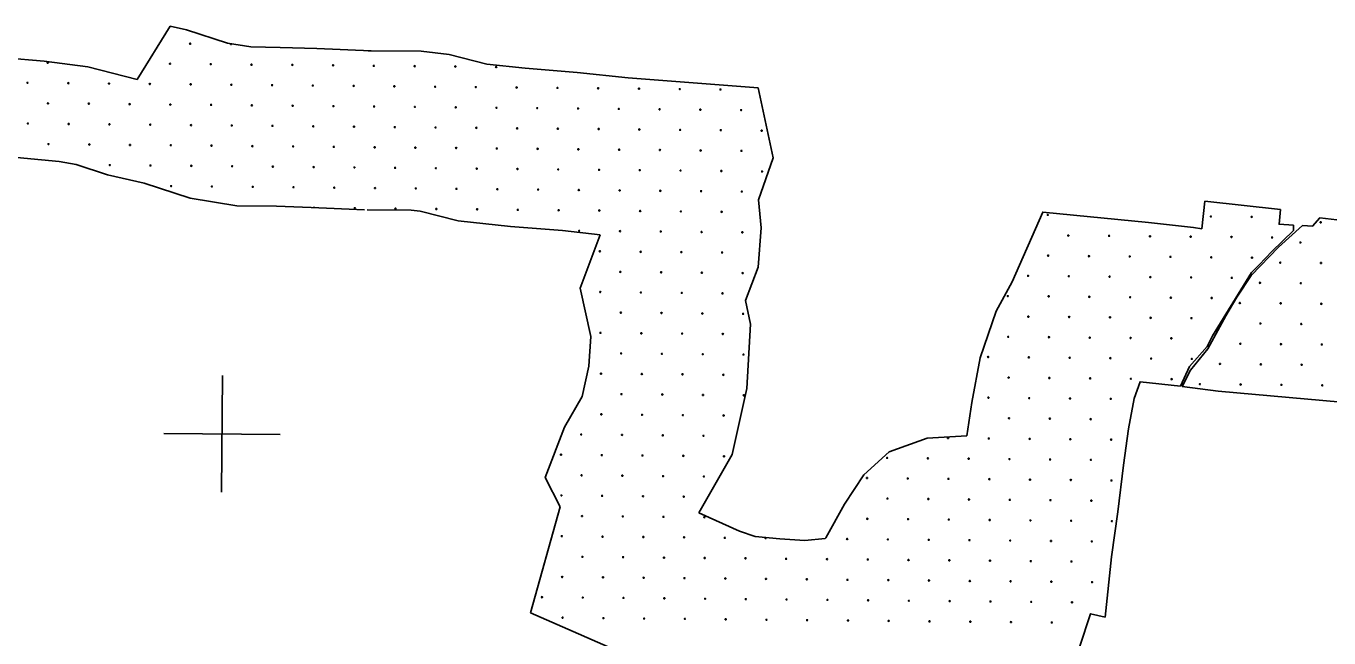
# Model space of a CAD drawing. Extents: x 1612280 to 1883141, y 560852 to 780851.
# Drawn here: x 1720418 to 1732708, y 636137 to 641911 of the extents above; entities that cross this region are included whole.
import ezdxf

# ---------------------------------------------------------------- set-up
doc = ezdxf.new("R2010")
doc.units = 0
for name, color, linetype in [('DESIGN - EROSION CONTROL - Devices', 7, 'Continuous'), ('DESIGN - SCRATCH - User 1', 7, 'Continuous'), ('SURVEY - DRAINAGE - Bridge Hydraulic Data - Points - Locators', 7, 'Continuous')]:
    doc.layers.add(name, color=color, linetype=linetype)

msp = doc.modelspace()

# ---------------------------------------------------------------- linework, layer by layer
at = {"layer": 'DESIGN - EROSION CONTROL - Devices'}
for centre in [(1721966, 641745), (1721966, 641745), (1720622, 641566), (1720622, 641566), (1721775, 641555), (1721775, 641555), (1722160, 641551), (1722160, 641551), (1722544, 641547), (1722544, 641547), (1722929, 641544), (1722929, 641544), (1723314, 641540), (1723314, 641540), (1723698, 641536), (1723698, 641536), (1724083, 641532), (1724083, 641532), (1724467, 641529), (1724467, 641529), (1724852, 641525), (1724852, 641525), (1720431, 641376), (1720431, 641376), (1720816, 641372), (1720816, 641372), (1721200, 641368), (1721200, 641368), (1721585, 641364), (1721585, 641364), (1721970, 641361), (1721970, 641361), (1722354, 641357), (1722354, 641357), (1722739, 641353), (1722739, 641353), (1723123, 641349), (1723123, 641349), (1723508, 641346), (1723508, 641346), (1723892, 641342), (1723892, 641342), (1724277, 641338), (1724277, 641338), (1724661, 641335), (1724661, 641335), (1725046, 641331), (1725046, 641331), (1725431, 641327), (1725431, 641327), (1725815, 641323), (1725815, 641323), (1726200, 641320), (1726200, 641320), (1726584, 641316), (1726584, 641316), (1726969, 641312), (1726969, 641312), (1720625, 641181), (1720625, 641181), (1721010, 641178), (1721010, 641178), (1721395, 641174), (1721395, 641174), (1721779, 641170), (1721779, 641170), (1722164, 641167), (1722164, 641167), (1722548, 641163), (1722548, 641163), (1722933, 641159), (1722933, 641159), (1723317, 641155), (1723317, 641155), (1723702, 641152), (1723702, 641152), (1724086, 641148), (1724086, 641148), (1724471, 641144), (1724471, 641144), (1724856, 641140), (1724856, 641140), (1725240, 641137), (1725240, 641137), (1725625, 641133), (1725625, 641133), (1726009, 641129), (1726009, 641129), (1726394, 641125), (1726394, 641125), (1726778, 641122), (1726778, 641122), (1727163, 641118), (1727163, 641118), (1720435, 640991), (1720435, 640991), (1720820, 640987), (1720820, 640987), (1721204, 640984), (1721204, 640984), (1721589, 640980), (1721589, 640980), (1721973, 640976), (1721973, 640976), (1722358, 640972), (1722358, 640972), (1722742, 640969), (1722742, 640969), (1723127, 640965), (1723127, 640965), (1723511, 640961), (1723511, 640961), (1723896, 640957), (1723896, 640957), (1724281, 640954), (1724281, 640954), (1724665, 640950), (1724665, 640950), (1725050, 640946), (1725050, 640946), (1725434, 640943), (1725434, 640943), (1725819, 640939), (1725819, 640939), (1726203, 640935), (1726203, 640935), (1726588, 640931), (1726588, 640931), (1726972, 640928), (1726972, 640928), (1727357, 640924), (1727357, 640924), (1720629, 640797), (1720629, 640797), (1721014, 640793), (1721014, 640793), (1721398, 640789), (1721398, 640789), (1721783, 640786), (1721783, 640786), (1722167, 640782), (1722167, 640782), (1722552, 640778), (1722552, 640778), (1722937, 640775), (1722937, 640775), (1723321, 640771), (1723321, 640771), (1723706, 640767), (1723706, 640767), (1724090, 640763), (1724090, 640763), (1724475, 640760), (1724475, 640760), (1724859, 640756), (1724859, 640756), (1725244, 640752), (1725244, 640752), (1725628, 640748), (1725628, 640748), (1726013, 640745), (1726013, 640745), (1726397, 640741), (1726397, 640741), (1726782, 640737), (1726782, 640737), (1727167, 640733), (1727167, 640733), (1721208, 640599), (1721208, 640599), (1721592, 640595), (1721592, 640595), (1721977, 640592), (1721977, 640592), (1722362, 640588), (1722362, 640588), (1722746, 640584), (1722746, 640584), (1723131, 640580), (1723131, 640580), (1723515, 640577), (1723515, 640577), (1723900, 640573), (1723900, 640573), (1724284, 640569), (1724284, 640569), (1724669, 640565), (1724669, 640565), (1725053, 640562), (1725053, 640562), (1725438, 640558), (1725438, 640558), (1725823, 640554), (1725823, 640554), (1726207, 640551), (1726207, 640551), (1726592, 640547), (1726592, 640547), (1726976, 640543), (1726976, 640543), (1727361, 640539), (1727361, 640539), (1721787, 640401), (1721787, 640401), (1722171, 640397), (1722171, 640397), (1722556, 640394), (1722556, 640394), (1722940, 640390), (1722940, 640390), (1723325, 640386), (1723325, 640386), (1723709, 640382), (1723709, 640382), (1724094, 640379), (1724094, 640379), (1724478, 640375), (1724478, 640375), (1724863, 640371), (1724863, 640371), (1725248, 640368), (1725248, 640368), (1725632, 640364), (1725632, 640364), (1726017, 640360), (1726017, 640360), (1726401, 640356), (1726401, 640356), (1726786, 640353), (1726786, 640353), (1727170, 640349), (1727170, 640349), (1723519, 640192), (1723519, 640192), (1723903, 640188), (1723903, 640188), (1724288, 640185), (1724288, 640185), (1724673, 640181), (1724673, 640181), (1725057, 640177), (1725057, 640177), (1725442, 640173), (1725442, 640173), (1725826, 640170), (1725826, 640170), (1726211, 640166), (1726211, 640166), (1726595, 640162), (1726595, 640162), (1726980, 640158), (1726980, 640158), (1730056, 640129), (1730056, 640129), (1731595, 640114), (1731595, 640114), (1731979, 640110), (1731979, 640110), (1725636, 639979), (1725636, 639979), (1726020, 639976), (1726020, 639976), (1726405, 639972), (1726405, 639972), (1732630, 640059), (1732630, 640059), (1726790, 639968), (1726790, 639968), (1727174, 639964), (1727174, 639964), (1730250, 639934), (1730250, 639934), (1730635, 639931), (1730635, 639931), (1731020, 639927), (1731020, 639927), (1731404, 639923), (1731404, 639923), (1731789, 639920), (1731789, 639920), (1732173, 639916), (1732173, 639916), (1732439, 639869), (1732439, 639869), (1725830, 639785), (1725830, 639785), (1726215, 639781), (1726215, 639781), (1726599, 639778), (1726599, 639778), (1726984, 639774), (1726984, 639774), (1730060, 639744), (1730060, 639744), (1730445, 639740), (1730445, 639740), (1730829, 639737), (1730829, 639737), (1731214, 639733), (1731214, 639733), (1731598, 639729), (1731598, 639729), (1731983, 639725), (1731983, 639725), (1732249, 639678), (1732249, 639678), (1732633, 639675), (1732633, 639675), (1726024, 639591), (1726024, 639591), (1726409, 639587), (1726409, 639587), (1726793, 639584), (1726793, 639584), (1727178, 639580), (1727178, 639580), (1729870, 639554), (1729870, 639554), (1730254, 639550), (1730254, 639550), (1730639, 639546), (1730639, 639546), (1731023, 639542), (1731023, 639542), (1731408, 639539), (1731408, 639539), (1731792, 639535), (1731792, 639535), (1732058, 639488), (1732058, 639488), (1732443, 639484), (1732443, 639484), (1725834, 639401), (1725834, 639401), (1726218, 639397), (1726218, 639397), (1726603, 639393), (1726603, 639393), (1726987, 639389), (1726987, 639389), (1729679, 639363), (1729679, 639363), (1730064, 639360), (1730064, 639360), (1730448, 639356), (1730448, 639356), (1730833, 639352), (1730833, 639352), (1731217, 639348), (1731217, 639348), (1731602, 639345), (1731602, 639345), (1731868, 639298), (1731868, 639298), (1732253, 639294), (1732253, 639294), (1732637, 639290), (1732637, 639290), (1726028, 639206), (1726028, 639206), (1726412, 639203), (1726412, 639203), (1726797, 639199), (1726797, 639199), (1727182, 639195), (1727182, 639195), (1729873, 639169), (1729873, 639169), (1730258, 639165), (1730258, 639165), (1730643, 639162), (1730643, 639162), (1731027, 639158), (1731027, 639158), (1731412, 639154), (1731412, 639154), (1725837, 639016), (1725837, 639016), (1726222, 639012), (1726222, 639012), (1726607, 639009), (1726607, 639009), (1726991, 639005), (1726991, 639005), (1732062, 639104), (1732062, 639104), (1732447, 639100), (1732447, 639100), (1729683, 638979), (1729683, 638979), (1730068, 638975), (1730068, 638975), (1730452, 638971), (1730452, 638971), (1730837, 638967), (1730837, 638967), (1731221, 638964), (1731221, 638964), (1731872, 638913), (1731872, 638913), (1732256, 638909), (1732256, 638909), (1732641, 638906), (1732641, 638906), (1726032, 638822), (1726032, 638822), (1726416, 638818), (1726416, 638818), (1726801, 638814), (1726801, 638814), (1727185, 638811), (1727185, 638811), (1729493, 638788), (1729493, 638788), (1729877, 638785), (1729877, 638785), (1730262, 638781), (1730262, 638781), (1730646, 638777), (1730646, 638777), (1731031, 638773), (1731031, 638773), (1731415, 638770), (1731415, 638770), (1725841, 638631), (1725841, 638631), (1726226, 638628), (1726226, 638628), (1726610, 638624), (1726610, 638624), (1726995, 638620), (1726995, 638620), (1731681, 638723), (1731681, 638723), (1732066, 638719), (1732066, 638719), (1732451, 638715), (1732451, 638715), (1729687, 638594), (1729687, 638594), (1730071, 638590), (1730071, 638590), (1730456, 638587), (1730456, 638587), (1730840, 638583), (1730840, 638583), (1731225, 638579), (1731225, 638579), (1731491, 638532), (1731491, 638532), (1731876, 638529), (1731876, 638529), (1732260, 638525), (1732260, 638525), (1732645, 638521), (1732645, 638521), (1726035, 638437), (1726035, 638437), (1726420, 638434), (1726420, 638434), (1726804, 638430), (1726804, 638430), (1727189, 638426), (1727189, 638426), (1729496, 638404), (1729496, 638404), (1729881, 638400), (1729881, 638400), (1730265, 638396), (1730265, 638396), (1730650, 638393), (1730650, 638393), (1725845, 638247), (1725845, 638247), (1726229, 638243), (1726229, 638243), (1726614, 638239), (1726614, 638239), (1726999, 638236), (1726999, 638236), (1729690, 638210), (1729690, 638210), (1730075, 638206), (1730075, 638206), (1730460, 638202), (1730460, 638202), (1725655, 638057), (1725655, 638057), (1726039, 638053), (1726039, 638053), (1726424, 638049), (1726424, 638049), (1726808, 638045), (1726808, 638045), (1729115, 638023), (1729115, 638023), (1729500, 638019), (1729500, 638019), (1729885, 638015), (1729885, 638015), (1730269, 638012), (1730269, 638012), (1730654, 638008), (1730654, 638008), (1725464, 637866), (1725464, 637866), (1725849, 637862), (1725849, 637862), (1726233, 637859), (1726233, 637859), (1726618, 637855), (1726618, 637855), (1727002, 637851), (1727002, 637851), (1728541, 637836), (1728541, 637836), (1728925, 637832), (1728925, 637832), (1729310, 637829), (1729310, 637829), (1729694, 637825), (1729694, 637825), (1730079, 637821), (1730079, 637821), (1730463, 637818), (1730463, 637818), (1725658, 637672), (1725658, 637672), (1726043, 637668), (1726043, 637668), (1726427, 637664), (1726427, 637664), (1726812, 637661), (1726812, 637661), (1728350, 637646), (1728350, 637646), (1728735, 637642), (1728735, 637642), (1729119, 637638), (1729119, 637638), (1729504, 637635), (1729504, 637635), (1729888, 637631), (1729888, 637631), (1730273, 637627), (1730273, 637627), (1730657, 637623), (1730657, 637623), (1725468, 637482), (1725468, 637482), (1725852, 637478), (1725852, 637478), (1726237, 637474), (1726237, 637474), (1726622, 637470), (1726622, 637470), (1728544, 637452), (1728544, 637452), (1728929, 637448), (1728929, 637448), (1729313, 637444), (1729313, 637444), (1729698, 637440), (1729698, 637440), (1730082, 637437), (1730082, 637437), (1730467, 637433), (1730467, 637433), (1725662, 637287), (1725662, 637287), (1726047, 637284), (1726047, 637284), (1726431, 637280), (1726431, 637280), (1726816, 637276), (1726816, 637276), (1728354, 637261), (1728354, 637261), (1728738, 637258), (1728738, 637258), (1729123, 637254), (1729123, 637254), (1729508, 637250), (1729508, 637250), (1729892, 637246), (1729892, 637246), (1730277, 637243), (1730277, 637243), (1730661, 637239), (1730661, 637239), (1725472, 637097), (1725472, 637097), (1725856, 637093), (1725856, 637093), (1726241, 637090), (1726241, 637090), (1726625, 637086), (1726625, 637086), (1727010, 637082), (1727010, 637082), (1727394, 637078), (1727394, 637078), (1728163, 637071), (1728163, 637071), (1728548, 637067), (1728548, 637067), (1728933, 637063), (1728933, 637063), (1729317, 637060), (1729317, 637060), (1729702, 637056), (1729702, 637056), (1730086, 637052), (1730086, 637052), (1730471, 637048), (1730471, 637048), (1725666, 636903), (1725666, 636903), (1726050, 636899), (1726050, 636899), (1726435, 636895), (1726435, 636895), (1726819, 636892), (1726819, 636892), (1727204, 636888), (1727204, 636888), (1727588, 636884), (1727588, 636884), (1727973, 636880), (1727973, 636880), (1728358, 636877), (1728358, 636877), (1728742, 636873), (1728742, 636873), (1729127, 636869), (1729127, 636869), (1729511, 636866), (1729511, 636866), (1729896, 636862), (1729896, 636862), (1730280, 636858), (1730280, 636858), (1725475, 636712), (1725475, 636712), (1725860, 636709), (1725860, 636709), (1726244, 636705), (1726244, 636705), (1726629, 636701), (1726629, 636701), (1727014, 636698), (1727014, 636698), (1727398, 636694), (1727398, 636694), (1727783, 636690), (1727783, 636690), (1728167, 636686), (1728167, 636686), (1728552, 636683), (1728552, 636683), (1728936, 636679), (1728936, 636679), (1729321, 636675), (1729321, 636675), (1729705, 636671), (1729705, 636671), (1730090, 636668), (1730090, 636668), (1730474, 636664), (1730474, 636664), (1725285, 636522), (1725285, 636522), (1725669, 636518), (1725669, 636518), (1726054, 636515), (1726054, 636515), (1726439, 636511), (1726439, 636511), (1726823, 636507), (1726823, 636507), (1727208, 636503), (1727208, 636503), (1727592, 636500), (1727592, 636500), (1727977, 636496), (1727977, 636496), (1728361, 636492), (1728361, 636492), (1728746, 636488), (1728746, 636488), (1729130, 636485), (1729130, 636485), (1729515, 636481), (1729515, 636481), (1729900, 636477), (1729900, 636477), (1730284, 636473), (1730284, 636473), (1725479, 636328), (1725479, 636328), (1725864, 636324), (1725864, 636324), (1726248, 636320), (1726248, 636320), (1726633, 636317), (1726633, 636317), (1727017, 636313), (1727017, 636313), (1727402, 636309), (1727402, 636309), (1727786, 636305), (1727786, 636305), (1728171, 636302), (1728171, 636302), (1728555, 636298), (1728555, 636298), (1728940, 636294), (1728940, 636294), (1729325, 636291), (1729325, 636291), (1729709, 636287), (1729709, 636287), (1730094, 636283), (1730094, 636283)]:
    msp.add_circle(centre, 5.28, dxfattribs=at)
for centre, start, end in [((1722350, 641741), 139.4386, 22.2265), ((1723134, 640196), 23.4195, 151.7566)]:
    msp.add_arc(centre, 5.28, start, end, dxfattribs=at)
at = {"layer": 'DESIGN - SCRATCH - User 1'}
for points in [[(1721777, 641911), (1721465, 641408), (1721001, 641525), (1720590, 641578), (1720222, 641610), (1719092, 641659), (1718344, 641717), (1718313, 641533), (1718164, 641559), (1718103, 641642), (1718009, 641558)], [(1721777, 641911), (1721465, 641408), (1721001, 641525), (1720590, 641578), (1720222, 641610), (1719092, 641659), (1718344, 641717), (1718313, 641533), (1718164, 641559), (1718103, 641642), (1718009, 641558)], [(1723672, 641677), (1723161, 641698), (1722816, 641709), (1722539, 641714), (1722319, 641749), (1721932, 641875), (1721777, 641911)], [(1723672, 641677), (1723161, 641698), (1722816, 641709), (1722539, 641714), (1722319, 641749), (1721932, 641875), (1721777, 641911)], [(1727323, 641327), (1726097, 641421), (1725617, 641474), (1725127, 641512), (1724764, 641552), (1724410, 641642), (1724144, 641675), (1723645, 641677)], [(1727323, 641327), (1726097, 641421), (1725617, 641474), (1725127, 641512), (1724764, 641552), (1724410, 641642), (1724144, 641675), (1723645, 641677)], [(1727466, 640668), (1727323, 641327)], [(1727466, 640668), (1727323, 641327)], [(1720162, 640686), (1720729, 640632), (1720889, 640604), (1721185, 640508), (1721531, 640428), (1721965, 640287), (1722406, 640216), (1722780, 640210), (1723106, 640199), (1723609, 640178)], [(1720162, 640686), (1720729, 640632), (1720889, 640604), (1721185, 640508), (1721531, 640428), (1721965, 640287), (1722406, 640216), (1722780, 640210), (1723106, 640199), (1723609, 640178)], [(1726763, 637317), (1727078, 637868), (1727217, 638491), (1727253, 639097), (1727204, 639322), (1727323, 639635), (1727353, 640007), (1727326, 640271), (1727466, 640668)], [(1726763, 637317), (1727078, 637868), (1727217, 638491), (1727253, 639097), (1727204, 639322), (1727323, 639635), (1727353, 640007), (1727326, 640271), (1727466, 640668)], [(1735163, 640483), (1735732, 640441), (1735675, 639801), (1735295, 639794), (1734697, 639849), (1733941, 639926), (1733530, 639994), (1732621, 640101), (1732554, 640024), (1732459, 640029)], [(1735163, 640483), (1735732, 640441), (1735675, 639801), (1735295, 639794), (1734697, 639849), (1733941, 639926), (1733530, 639994), (1732621, 640101), (1732554, 640024), (1732459, 640029)], [(1732250, 640179), (1731538, 640258), (1731508, 639999), (1731429, 640009), (1731005, 640056), (1730009, 640155), (1729720, 639498), (1729569, 639221), (1729419, 638780), (1729338, 638358), (1729293, 638045)], [(1732250, 640179), (1731538, 640258), (1731508, 639999), (1731429, 640009), (1731005, 640056), (1730009, 640155), (1729720, 639498), (1729569, 639221), (1729419, 638780), (1729338, 638358), (1729293, 638045)], [(1723636, 640177), (1724049, 640175), (1724134, 640165), (1724495, 640073), (1724986, 640018), (1725477, 639981), (1725834, 639941)], [(1723636, 640177), (1724049, 640175), (1724134, 640165), (1724495, 640073), (1724986, 640018), (1725477, 639981), (1725834, 639941)], [(1732375, 640033), (1732238, 640040), (1732250, 640179)], [(1732375, 640033), (1732238, 640040), (1732250, 640179)], [(1731309, 638513), (1731394, 638699), (1731559, 638886), (1731610, 638988), (1731977, 639587), (1732051, 639657), (1732171, 639785), (1732373, 639983), (1732375, 640033)], [(1731309, 638513), (1731394, 638699), (1731559, 638886), (1731610, 638988), (1731977, 639587), (1732051, 639657), (1732171, 639785), (1732373, 639983), (1732375, 640033)], [(1732459, 640029), (1732233, 639826), (1731973, 639558), (1731840, 639352), (1731736, 639177), (1731565, 638865), (1731403, 638663), (1731324, 638510)], [(1732459, 640029), (1732233, 639826), (1731973, 639558), (1731840, 639352), (1731736, 639177), (1731565, 638865), (1731403, 638663), (1731324, 638510)], [(1725834, 639941), (1725644, 639438), (1725744, 638980), (1725727, 638701), (1725663, 638416), (1725498, 638127), (1725316, 637650), (1725457, 637374)], [(1725834, 639941), (1725644, 639438), (1725744, 638980), (1725727, 638701), (1725663, 638416), (1725498, 638127), (1725316, 637650), (1725457, 637374)], [(1730596, 636333), (1730657, 636902), (1730717, 637327), (1730769, 637769), (1730818, 638111), (1730872, 638396), (1730927, 638555), (1731309, 638513)], [(1730596, 636333), (1730657, 636902), (1730717, 637327), (1730769, 637769), (1730818, 638111), (1730872, 638396), (1730927, 638555), (1731309, 638513)], [(1731324, 638510), (1731664, 638466), (1732826, 638362), (1732853, 638590), (1732853, 638590), (1733239, 638531)], [(1731324, 638510), (1731664, 638466), (1732826, 638362), (1732853, 638590), (1732853, 638590), (1733239, 638531)], [(1729293, 638045), (1728918, 638023), (1728559, 637892), (1728322, 637677), (1728138, 637400), (1727961, 637083), (1727956, 637076), (1727763, 637057), (1727528, 637073), (1727297, 637095), (1727149, 637146), (1726763, 637317)], [(1729293, 638045), (1728918, 638023), (1728559, 637892), (1728322, 637677), (1728138, 637400), (1727961, 637083), (1727956, 637076), (1727763, 637057), (1727528, 637073), (1727297, 637095), (1727149, 637146), (1726763, 637317)], [(1725457, 637374), (1725176, 636375)], [(1725457, 637374), (1725176, 636375)], [(1725176, 636375), (1726162, 635943), (1726599, 635750), (1726974, 635619), (1727404, 635578), (1727788, 635551), (1728206, 635594), (1728594, 635676), (1728912, 635894)], [(1725176, 636375), (1726162, 635943), (1726599, 635750), (1726974, 635619), (1727404, 635578), (1727788, 635551), (1728206, 635594), (1728594, 635676), (1728912, 635894)], [(1730063, 635191), (1730354, 636049), (1730458, 636365), (1730596, 636333)], [(1730063, 635191), (1730354, 636049), (1730458, 636365), (1730596, 636333)]]:
    msp.add_lwpolyline(points, dxfattribs=at)
at = {"layer": 'SURVEY - DRAINAGE - Bridge Hydraulic Data - Points - Locators'}
for p, q in [((1722271, 638612), (1722261, 637512)), ((1722271, 638612), (1722261, 637512)), ((1722816, 638057), (1721716, 638067)), ((1722816, 638057), (1721716, 638067))]:
    msp.add_line(p, q, dxfattribs=at)

doc.saveas('drawing.dxf')
